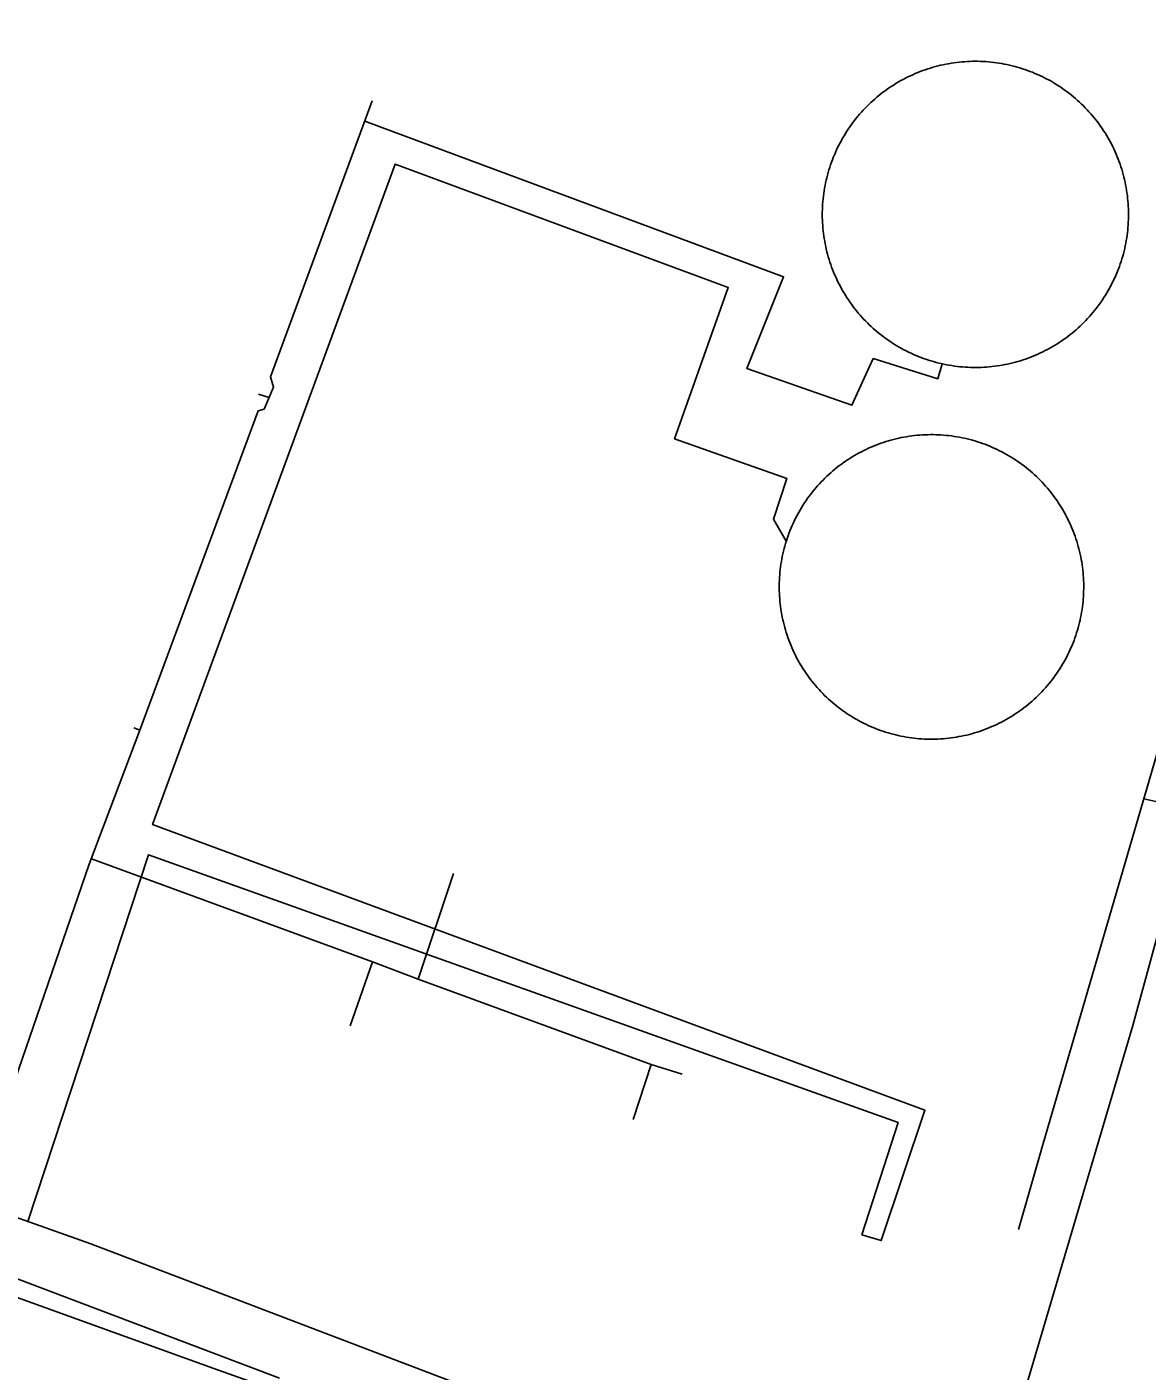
# Model space of a CAD drawing. Extents: x 3677843 to 3715951, y 511991 to 537744.
# Drawn here: x 3711233.2 to 3711638.3, y 524525.9 to 525012 of the extents above; entities that cross this region are included whole.
import ezdxf

# ---------------------------------------------------------------- set-up
doc = ezdxf.new("R2010")
doc.units = 0
for name, color, linetype in [('V-DOMW-TANK', 7, 'Continuous'), ('V-ROAD-CNTR', 7, 'Continuous'), ('V-UTIL-LINE', 7, 'Continuous')]:
    doc.layers.add(name, color=color, linetype=linetype)

msp = doc.modelspace()

# ---------------------------------------------------------------- linework, layer by layer
at = {"layer": 'V-DOMW-TANK'}
for points in [[(3711529.71, 524974.29), (3711530.24, 524975.09), (3711530.79, 524975.89), (3711531.35, 524976.68), (3711531.92, 524977.46), (3711532.5, 524978.22), (3711533.1, 524978.98), (3711533.72, 524979.73), (3711534.34, 524980.46), (3711534.98, 524981.19), (3711535.63, 524981.9), (3711536.3, 524982.61), (3711536.97, 524983.3), (3711537.66, 524983.97), (3711538.36, 524984.64), (3711539.07, 524985.3), (3711539.79, 524985.94), (3711540.53, 524986.57), (3711541.27, 524987.18), (3711542.03, 524987.79), (3711542.79, 524988.38), (3711543.57, 524988.95), (3711544.35, 524989.52), (3711545.15, 524990.07), (3711545.95, 524990.6), (3711546.77, 524991.12), (3711547.59, 524991.63), (3711548.42, 524992.12), (3711549.26, 524992.6), (3711550.11, 524993.06), (3711550.96, 524993.51), (3711551.83, 524993.94), (3711552.7, 524994.36), (3711553.58, 524994.76), (3711554.46, 524995.15), (3711555.35, 524995.52), (3711556.25, 524995.88), (3711557.16, 524996.22), (3711558.07, 524996.54), (3711558.98, 524996.85), (3711559.91, 524997.14), (3711560.83, 524997.42), (3711561.76, 524997.68), (3711562.7, 524997.92), (3711563.63, 524998.15), (3711564.58, 524998.36), (3711565.52, 524998.56), (3711566.47, 524998.73), (3711567.43, 524998.9), (3711568.38, 524999.04), (3711569.34, 524999.17), (3711570.3, 524999.28), (3711571.26, 524999.37), (3711572.22, 524999.45), (3711573.19, 524999.52), (3711574.15, 524999.56), (3711575.12, 524999.59), (3711576.09, 524999.6), (3711577.05, 524999.59), (3711578.02, 524999.57), (3711578.98, 524999.53), (3711579.95, 524999.47), (3711580.91, 524999.4), (3711581.87, 524999.31), (3711582.83, 524999.2), (3711583.79, 524999.08), (3711584.75, 524998.94), (3711585.7, 524998.78), (3711586.65, 524998.6), (3711587.6, 524998.41), (3711588.54, 524998.21), (3711589.48, 524997.98), (3711590.42, 524997.74), (3711591.35, 524997.49), (3711592.28, 524997.21), (3711593.2, 524996.93), (3711594.12, 524996.62), (3711595.03, 524996.3), (3711595.93, 524995.96), (3711596.83, 524995.61), (3711597.73, 524995.24), (3711598.61, 524994.86), (3711599.5, 524994.46), (3711600.37, 524994.05), (3711601.23, 524993.62), (3711602.09, 524993.18), (3711602.94, 524992.72), (3711603.78, 524992.24), (3711604.62, 524991.75), (3711605.44, 524991.25), (3711606.26, 524990.73), (3711607.06, 524990.2), (3711607.86, 524989.66), (3711608.65, 524989.09), (3711609.43, 524988.52), (3711610.2, 524987.94), (3711610.95, 524987.34), (3711611.7, 524986.72), (3711612.44, 524986.1), (3711613.16, 524985.46), (3711613.88, 524984.81)], [(3711613.88, 524984.81), (3711614.58, 524984.15), (3711615.27, 524983.47), (3711615.95, 524982.78), (3711616.61, 524982.08), (3711617.27, 524981.37), (3711617.91, 524980.65), (3711618.54, 524979.91), (3711619.16, 524979.17), (3711619.76, 524978.42), (3711620.35, 524977.65), (3711620.93, 524976.87), (3711621.49, 524976.09), (3711622.04, 524975.29), (3711622.57, 524974.49), (3711623.09, 524973.68), (3711623.6, 524972.85), (3711624.09, 524972.02), (3711624.57, 524971.18), (3711625.03, 524970.33), (3711625.48, 524969.48), (3711625.91, 524968.61), (3711626.33, 524967.74), (3711626.73, 524966.86), (3711627.12, 524965.98), (3711627.49, 524965.09), (3711627.85, 524964.19), (3711628.19, 524963.28), (3711628.51, 524962.38), (3711628.82, 524961.46), (3711629.12, 524960.54), (3711629.39, 524959.61), (3711629.65, 524958.68), (3711629.9, 524957.74), (3711630.12, 524956.81), (3711630.33, 524955.86), (3711630.53, 524954.92), (3711630.71, 524953.97), (3711630.87, 524953.02), (3711631.01, 524952.06), (3711631.14, 524951.1), (3711631.25, 524950.14), (3711631.35, 524949.18), (3711631.43, 524948.22), (3711631.49, 524947.25), (3711631.53, 524946.29), (3711631.56, 524945.32), (3711631.57, 524944.36), (3711631.56, 524943.39), (3711631.54, 524942.43), (3711631.5, 524941.46), (3711631.44, 524940.49), (3711631.37, 524939.53), (3711631.28, 524938.57), (3711631.17, 524937.61), (3711631.05, 524936.65), (3711630.91, 524935.7), (3711630.75, 524934.74), (3711630.58, 524933.79), (3711630.39, 524932.84), (3711630.18, 524931.9), (3711629.95, 524930.96), (3711629.71, 524930.02), (3711629.46, 524929.09), (3711629.18, 524928.16), (3711628.9, 524927.24), (3711628.59, 524926.33), (3711628.27, 524925.41), (3711627.94, 524924.51), (3711627.58, 524923.61), (3711627.21, 524922.71), (3711626.83, 524921.83), (3711626.43, 524920.95), (3711626.02, 524920.07), (3711625.59, 524919.21), (3711625.15, 524918.35), (3711624.69, 524917.5), (3711624.21, 524916.66), (3711623.72, 524915.83), (3711623.22, 524915), (3711622.7, 524914.19), (3711622.17, 524913.38), (3711621.62, 524912.58), (3711621.06, 524911.79), (3711620.49, 524911.02), (3711619.91, 524910.25), (3711619.31, 524909.49), (3711618.7, 524908.74), (3711618.07, 524908), (3711617.43, 524907.28), (3711616.78, 524906.57), (3711616.12, 524905.86), (3711615.44, 524905.17), (3711614.75, 524904.5), (3711614.05, 524903.83), (3711613.34, 524903.17), (3711612.62, 524902.53), (3711611.89, 524901.9), (3711611.14, 524901.29), (3711610.39, 524900.69), (3711609.62, 524900.09)], [(3711526.93, 524918.99), (3711526.5, 524919.86), (3711526.08, 524920.73), (3711525.68, 524921.61), (3711525.29, 524922.49), (3711524.92, 524923.38), (3711524.56, 524924.28), (3711524.22, 524925.19), (3711523.9, 524926.1), (3711523.59, 524927.01), (3711523.3, 524927.93), (3711523.02, 524928.86), (3711522.76, 524929.79), (3711522.52, 524930.72), (3711522.29, 524931.66), (3711522.08, 524932.61), (3711521.88, 524933.55), (3711521.71, 524934.5), (3711521.54, 524935.46), (3711521.4, 524936.41), (3711521.27, 524937.37), (3711521.16, 524938.33), (3711521.06, 524939.29), (3711520.99, 524940.25), (3711520.93, 524941.22), (3711520.88, 524942.18), (3711520.85, 524943.15), (3711520.84, 524944.11), (3711520.85, 524945.08), (3711520.87, 524946.05), (3711520.91, 524947.01), (3711520.97, 524947.97), (3711521.04, 524948.94), (3711521.13, 524949.9), (3711521.24, 524950.86), (3711521.37, 524951.82), (3711521.51, 524952.78), (3711521.66, 524953.73), (3711521.84, 524954.68), (3711522.03, 524955.63), (3711522.24, 524956.57), (3711522.46, 524957.51), (3711522.7, 524958.45), (3711522.96, 524959.38), (3711523.23, 524960.31), (3711523.52, 524961.23), (3711523.82, 524962.15), (3711524.14, 524963.06), (3711524.48, 524963.96), (3711524.83, 524964.86), (3711525.2, 524965.76), (3711525.58, 524966.64), (3711525.98, 524967.52), (3711526.39, 524968.4), (3711526.82, 524969.26), (3711527.27, 524970.12), (3711527.73, 524970.97), (3711528.2, 524971.81), (3711528.69, 524972.65), (3711529.19, 524973.47), (3711529.71, 524974.29)], [(3711609.62, 524900.09), (3711608.85, 524899.52), (3711608.06, 524898.95), (3711607.27, 524898.41), (3711606.46, 524897.87), (3711605.65, 524897.35), (3711604.82, 524896.84), (3711603.99, 524896.35), (3711603.15, 524895.87), (3711602.3, 524895.41), (3711601.45, 524894.96), (3711600.58, 524894.53), (3711599.71, 524894.11), (3711598.83, 524893.71), (3711597.95, 524893.32), (3711597.06, 524892.95), (3711596.16, 524892.59), (3711595.25, 524892.25), (3711594.34, 524891.93), (3711593.43, 524891.62), (3711592.51, 524891.33), (3711591.58, 524891.05), (3711590.65, 524890.79), (3711589.72, 524890.55), (3711588.78, 524890.32), (3711587.83, 524890.11), (3711586.89, 524889.91), (3711585.94, 524889.73), (3711584.99, 524889.57), (3711584.03, 524889.43), (3711583.08, 524889.3), (3711582.11, 524889.19), (3711581.15, 524889.09), (3711580.19, 524889.02), (3711579.22, 524888.96), (3711578.26, 524888.91), (3711577.29, 524888.88), (3711576.33, 524888.87), (3711575.36, 524888.88), (3711574.39, 524888.9), (3711573.43, 524888.94), (3711572.46, 524889), (3711571.5, 524889.07), (3711570.54, 524889.16), (3711569.58, 524889.27), (3711568.62, 524889.39), (3711567.67, 524889.54), (3711566.71, 524889.69), (3711565.76, 524889.87), (3711564.81, 524890.06), (3711563.87, 524890.27), (3711562.93, 524890.49), (3711561.99, 524890.73), (3711561.06, 524890.98), (3711560.13, 524891.26), (3711559.21, 524891.54), (3711558.29, 524891.85), (3711557.38, 524892.17), (3711556.48, 524892.51), (3711555.58, 524892.86), (3711554.69, 524893.23), (3711553.8, 524893.61), (3711552.92, 524894.01), (3711552.04, 524894.42), (3711551.18, 524894.85), (3711550.32, 524895.3), (3711549.47, 524895.76), (3711548.63, 524896.23), (3711547.79, 524896.72), (3711546.97, 524897.22), (3711546.15, 524897.74), (3711545.35, 524898.27), (3711544.55, 524898.82), (3711543.76, 524899.37), (3711542.98, 524899.95), (3711542.22, 524900.54), (3711541.46, 524901.13), (3711540.71, 524901.75), (3711539.98, 524902.37), (3711539.25, 524903.01), (3711538.54, 524903.66), (3711537.84, 524904.33), (3711537.14, 524905), (3711536.46, 524905.69), (3711535.8, 524906.39), (3711535.14, 524907.1), (3711534.5, 524907.82), (3711533.87, 524908.56), (3711533.26, 524909.3), (3711532.65, 524910.05), (3711532.06, 524910.82), (3711531.49, 524911.6), (3711530.93, 524912.38), (3711530.38, 524913.18), (3711529.84, 524913.98), (3711529.32, 524914.8), (3711528.81, 524915.62), (3711528.32, 524916.45), (3711527.84, 524917.29), (3711527.38, 524918.14), (3711526.93, 524918.99)], [(3711505.31, 524807.19), (3711505.28, 524808.15), (3711505.27, 524809.11), (3711505.27, 524810.07), (3711505.29, 524811.04), (3711505.32, 524812), (3711505.37, 524812.95), (3711505.44, 524813.91), (3711505.52, 524814.87), (3711505.63, 524815.83), (3711505.75, 524816.78), (3711505.88, 524817.73), (3711506.03, 524818.68), (3711506.2, 524819.63), (3711506.38, 524820.57), (3711506.58, 524821.51), (3711506.8, 524822.45), (3711507.04, 524823.38), (3711507.29, 524824.31), (3711507.55, 524825.23), (3711507.84, 524826.15), (3711508.13, 524827.06), (3711508.45, 524827.97), (3711508.78, 524828.87), (3711509.12, 524829.77), (3711509.48, 524830.66), (3711509.86, 524831.54), (3711510.25, 524832.42), (3711510.66, 524833.29), (3711511.08, 524834.16), (3711511.52, 524835.01), (3711511.97, 524835.86), (3711512.44, 524836.7), (3711512.92, 524837.53), (3711513.42, 524838.35), (3711513.93, 524839.17), (3711514.45, 524839.97), (3711514.99, 524840.77), (3711515.54, 524841.56), (3711516.11, 524842.33), (3711516.69, 524843.1), (3711517.28, 524843.86), (3711517.89, 524844.6), (3711518.5, 524845.34), (3711519.14, 524846.06), (3711519.78, 524846.78), (3711520.44, 524847.48), (3711521.1, 524848.17), (3711521.79, 524848.85), (3711522.48, 524849.52), (3711523.18, 524850.17), (3711523.9, 524850.81), (3711524.62, 524851.44), (3711525.36, 524852.06), (3711526.11, 524852.66), (3711526.86, 524853.25), (3711527.63, 524853.83), (3711528.41, 524854.39), (3711529.2, 524854.95), (3711530, 524855.48), (3711530.8, 524856), (3711531.62, 524856.51), (3711532.44, 524857.01), (3711533.28, 524857.48), (3711534.12, 524857.95), (3711534.97, 524858.4), (3711535.82, 524858.83), (3711536.69, 524859.26), (3711537.56, 524859.66), (3711538.44, 524860.05), (3711539.32, 524860.42), (3711540.21, 524860.78), (3711541.11, 524861.13), (3711542.02, 524861.45), (3711542.92, 524861.77), (3711543.84, 524862.06), (3711544.76, 524862.34), (3711545.68, 524862.6), (3711546.61, 524862.85), (3711547.54, 524863.08), (3711548.48, 524863.3), (3711549.42, 524863.5), (3711550.36, 524863.68), (3711551.31, 524863.84), (3711552.26, 524863.99), (3711553.21, 524864.13), (3711554.16, 524864.24), (3711555.12, 524864.34), (3711556.08, 524864.43), (3711557.04, 524864.49), (3711558, 524864.54), (3711558.95, 524864.57), (3711559.92, 524864.58), (3711560.88, 524864.58), (3711561.84, 524864.57), (3711562.8, 524864.53), (3711563.76, 524864.48), (3711564.71, 524864.41), (3711565.67, 524864.33), (3711566.63, 524864.23), (3711567.58, 524864.11)], [(3711567.58, 524864.11), (3711568.53, 524863.97), (3711569.48, 524863.82), (3711570.43, 524863.66), (3711571.37, 524863.47), (3711572.31, 524863.27), (3711573.25, 524863.05), (3711574.18, 524862.82), (3711575.11, 524862.57), (3711576.03, 524862.3), (3711576.95, 524862.02), (3711577.86, 524861.72), (3711578.77, 524861.41), (3711579.67, 524861.08), (3711580.57, 524860.73), (3711581.46, 524860.37), (3711582.34, 524859.99), (3711583.22, 524859.6), (3711584.09, 524859.19), (3711584.95, 524858.77), (3711585.81, 524858.33), (3711586.66, 524857.88), (3711587.5, 524857.42), (3711588.33, 524856.93), (3711589.15, 524856.44), (3711589.96, 524855.93), (3711590.77, 524855.4), (3711591.57, 524854.87), (3711592.35, 524854.31), (3711593.13, 524853.75), (3711593.9, 524853.17), (3711594.65, 524852.57), (3711595.4, 524851.97), (3711596.13, 524851.35), (3711596.86, 524850.72), (3711597.57, 524850.07), (3711598.27, 524849.42), (3711598.96, 524848.75), (3711599.64, 524848.07), (3711600.31, 524847.38), (3711600.96, 524846.67), (3711601.6, 524845.96), (3711602.23, 524845.23), (3711602.85, 524844.5), (3711603.45, 524843.75), (3711604.04, 524842.99), (3711604.62, 524842.22), (3711605.18, 524841.44), (3711605.73, 524840.66), (3711606.27, 524839.86), (3711606.79, 524839.05), (3711607.3, 524838.23), (3711607.8, 524837.41), (3711608.27, 524836.58), (3711608.74, 524835.74), (3711609.19, 524834.89), (3711609.62, 524834.03), (3711610.04, 524833.17), (3711610.45, 524832.29), (3711610.84, 524831.42), (3711611.21, 524830.53), (3711611.57, 524829.64), (3711611.91, 524828.74), (3711612.24, 524827.84), (3711612.55, 524826.93), (3711612.85, 524826.02), (3711613.13, 524825.09), (3711613.39, 524824.17), (3711613.64, 524823.24), (3711613.87, 524822.31), (3711614.08, 524821.37), (3711614.28, 524820.43), (3711614.46, 524819.49), (3711614.63, 524818.54), (3711614.78, 524817.59), (3711614.91, 524816.64), (3711615.03, 524815.69), (3711615.13, 524814.73), (3711615.21, 524813.77), (3711615.27, 524812.82), (3711615.32, 524811.85), (3711615.36, 524810.89), (3711615.37, 524809.93), (3711615.37, 524808.97), (3711615.35, 524808.01), (3711615.32, 524807.05), (3711615.27, 524806.09), (3711615.2, 524805.13), (3711615.11, 524804.18), (3711615.01, 524803.22), (3711614.89, 524802.27), (3711614.76, 524801.31), (3711614.6, 524800.37), (3711614.44, 524799.42), (3711614.25, 524798.48), (3711614.05, 524797.54), (3711613.83, 524796.6), (3711613.6, 524795.67), (3711613.35, 524794.74), (3711613.08, 524793.82), (3711612.8, 524792.9)], [(3711534.83, 524760.71), (3711533.98, 524761.17), (3711533.14, 524761.63), (3711532.31, 524762.11), (3711531.49, 524762.61), (3711530.67, 524763.12), (3711529.87, 524763.64), (3711529.07, 524764.18), (3711528.28, 524764.73), (3711527.51, 524765.3), (3711526.74, 524765.88), (3711525.99, 524766.47), (3711525.24, 524767.08), (3711524.5, 524767.7), (3711523.78, 524768.33), (3711523.07, 524768.97), (3711522.37, 524769.63), (3711521.68, 524770.3), (3711521, 524770.98), (3711520.33, 524771.67), (3711519.67, 524772.37), (3711519.03, 524773.09), (3711518.4, 524773.82), (3711517.79, 524774.55), (3711517.18, 524775.3), (3711516.59, 524776.06), (3711516.02, 524776.83), (3711515.45, 524777.6), (3711514.9, 524778.39), (3711514.37, 524779.19), (3711513.84, 524780), (3711513.33, 524780.81), (3711512.84, 524781.64), (3711512.36, 524782.47), (3711511.9, 524783.31), (3711511.45, 524784.16), (3711511.01, 524785.02), (3711510.59, 524785.88), (3711510.19, 524786.75), (3711509.8, 524787.63), (3711509.43, 524788.52), (3711509.06, 524789.41), (3711508.72, 524790.31), (3711508.4, 524791.21), (3711508.08, 524792.12), (3711507.79, 524793.03), (3711507.51, 524793.95), (3711507.24, 524794.88), (3711507, 524795.81), (3711506.77, 524796.74), (3711506.55, 524797.67), (3711506.35, 524798.61), (3711506.17, 524799.56), (3711506, 524800.51), (3711505.86, 524801.45), (3711505.73, 524802.41), (3711505.61, 524803.36), (3711505.51, 524804.32), (3711505.43, 524805.28), (3711505.36, 524806.23), (3711505.31, 524807.19)], [(3711612.8, 524792.9), (3711612.5, 524791.98), (3711612.19, 524791.08), (3711611.86, 524790.17), (3711611.51, 524789.28), (3711611.15, 524788.39), (3711610.77, 524787.5), (3711610.38, 524786.62), (3711609.98, 524785.75), (3711609.56, 524784.89), (3711609.12, 524784.04), (3711608.66, 524783.19), (3711608.2, 524782.35), (3711607.71, 524781.52), (3711607.22, 524780.69), (3711606.71, 524779.88), (3711606.18, 524779.07), (3711605.65, 524778.28), (3711605.09, 524777.49), (3711604.53, 524776.71), (3711603.95, 524775.95), (3711603.36, 524775.19), (3711602.75, 524774.44), (3711602.13, 524773.71), (3711601.5, 524772.98), (3711600.86, 524772.27), (3711600.2, 524771.57), (3711599.53, 524770.88), (3711598.85, 524770.2), (3711598.16, 524769.53), (3711597.46, 524768.88), (3711596.74, 524768.23), (3711596.02, 524767.61), (3711595.28, 524766.99), (3711594.53, 524766.39), (3711593.77, 524765.8), (3711593, 524765.22), (3711592.23, 524764.65), (3711591.44, 524764.1), (3711590.64, 524763.57), (3711589.83, 524763.05), (3711589.02, 524762.54), (3711588.19, 524762.04), (3711587.36, 524761.56), (3711586.52, 524761.1), (3711585.67, 524760.65), (3711584.81, 524760.21), (3711583.95, 524759.79), (3711583.08, 524759.39), (3711582.2, 524759), (3711581.31, 524758.62), (3711580.42, 524758.27), (3711579.53, 524757.92), (3711578.62, 524757.59), (3711577.71, 524757.28), (3711576.8, 524756.98), (3711575.88, 524756.71), (3711574.96, 524756.44), (3711574.03, 524756.19), (3711573.1, 524755.96), (3711572.16, 524755.75), (3711571.22, 524755.55), (3711570.27, 524755.37), (3711569.33, 524755.2), (3711568.38, 524755.05), (3711567.43, 524754.92), (3711566.47, 524754.8), (3711565.52, 524754.7), (3711564.56, 524754.62), (3711563.6, 524754.56), (3711562.64, 524754.51), (3711561.68, 524754.48), (3711560.72, 524754.46), (3711559.76, 524754.46), (3711558.8, 524754.48), (3711557.84, 524754.51), (3711556.88, 524754.56), (3711555.92, 524754.63), (3711554.96, 524754.72), (3711554.01, 524754.82), (3711553.05, 524754.94), (3711552.1, 524755.07), (3711551.16, 524755.23), (3711550.21, 524755.39), (3711549.27, 524755.58), (3711548.33, 524755.78), (3711547.39, 524756), (3711546.46, 524756.23), (3711545.53, 524756.48), (3711544.61, 524756.74), (3711543.69, 524757.03), (3711542.77, 524757.33), (3711541.87, 524757.64), (3711540.96, 524757.97), (3711540.07, 524758.32), (3711539.18, 524758.68), (3711538.29, 524759.05), (3711537.42, 524759.44), (3711536.55, 524759.85), (3711535.68, 524760.28), (3711534.83, 524760.71)]]:
    msp.add_lwpolyline(points, dxfattribs=at)
at = {"layer": 'V-ROAD-CNTR'}
msp.add_lwpolyline([(3711468.15, 524467.3), (3711300.82, 524526.88), (3711153.82, 524579.9)], dxfattribs=at)
at = {"layer": 'V-UTIL-LINE'}
for p, q in [((3711320.81, 524877.97), (3711316.97, 524879.26)), ((3711274.09, 524757.73), (3711271.92, 524758.56)), ((3711458.97, 524636.79), (3711470.23, 524633.32))]:
    msp.add_line(p, q, dxfattribs=at)
for points in [[(3711721.85, 525012.04), (3711680.29, 524876.79), (3711684.37, 524872.34), (3711681.67, 524864.19), (3711676.25, 524862.24), (3711647.2, 524767.54), (3711600.65, 524608.24), (3711591.81, 524577.19)], [(3711214.99, 524586.63), (3711219.79, 524597.82), (3711218.42, 524600.92), (3711232.87, 524642.64), (3711255.78, 524709.21), (3711274.09, 524757.73), (3711316.86, 524873.2), (3711318.99, 524873.79), (3711322.46, 524881.75), (3711321.29, 524885.43), (3711358.06, 524985.28)], [(3711564.24, 524890.18), (3711562.56, 524884.77), (3711539.27, 524892.08), (3711531.56, 524875.2), (3711493.52, 524888.48), (3711506.82, 524921.67), (3711355.38, 524977.98)], [(3711507.82, 524826.1), (3711503.15, 524834.02), (3711507.96, 524848.77), (3711467.41, 524863.02), (3711486.86, 524917.75), (3711366.34, 524962.44), (3711278.68, 524723.54), (3711557.96, 524620.28), (3711542.17, 524573.12), (3711535.18, 524575.23)], [(3711574.36, 524456.6), (3711592.16, 524512.23), (3711633.12, 524650.97), (3711654.46, 524728.97), (3711637.05, 524732.82)], [(3710845.95, 524720.31), (3710969.73, 524677.31), (3711105.2, 524625.57), (3711256.3, 524571.98), (3711422.57, 524508.49)], [(3711535.18, 524575.23), (3711548.27, 524615.79), (3711277.16, 524712.68), (3711233.59, 524580.04)], [(3711256.54, 524711.21), (3711358.25, 524673.97), (3711350.13, 524650.85)], [(3711358.25, 524673.97), (3711374.75, 524667.61), (3711387.5, 524705.83)], [(3711324.57, 524523.4), (3711199.04, 524570.9), (3711063.57, 524620.74), (3710939.46, 524667.3), (3710837.63, 524701.6)], [(3711374.75, 524667.61), (3711458.97, 524636.79), (3711452.5, 524616.94)]]:
    msp.add_lwpolyline(points, dxfattribs=at)

doc.saveas('drawing.dxf')
